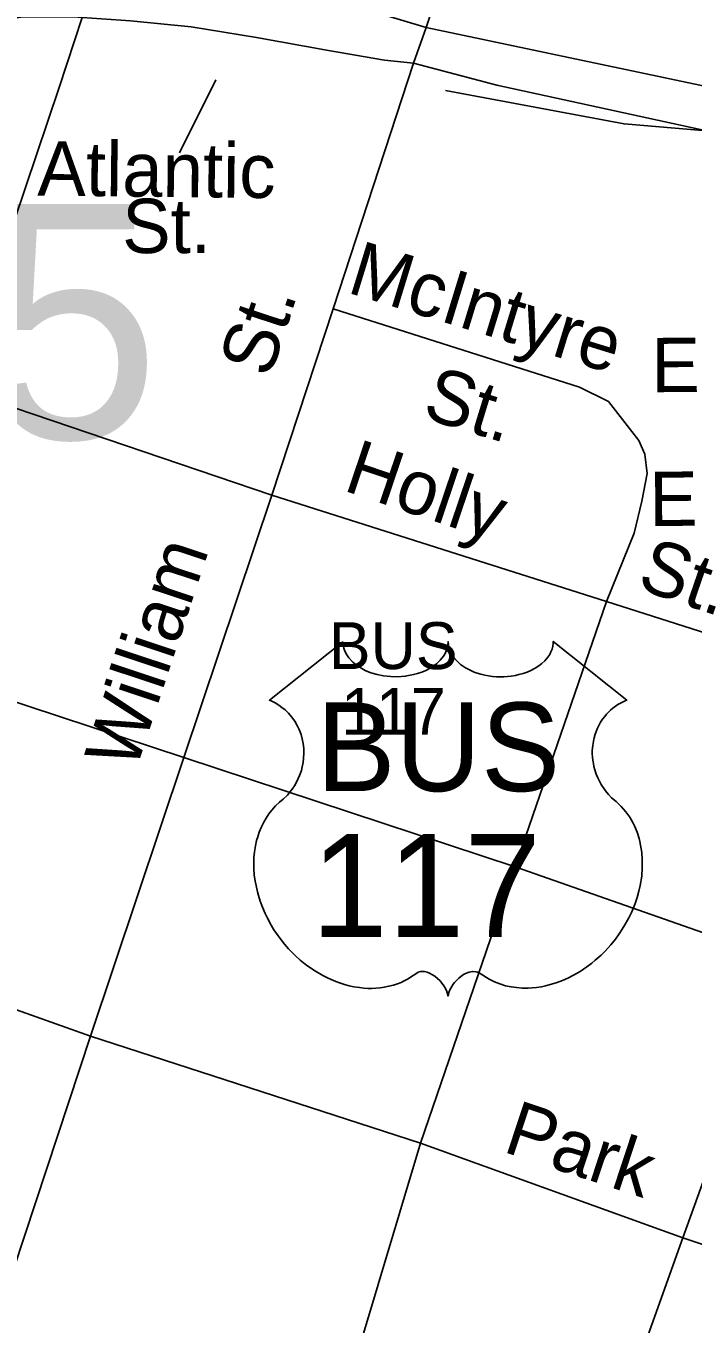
# Model space of a CAD drawing. Extents: x 2206922 to 2357709, y 510027 to 673830.
# Drawn here: x 2300476 to 2301643, y 596917 to 599186 of the extents above; entities that cross this region are included whole.
import ezdxf

# ---------------------------------------------------------------- set-up
doc = ezdxf.new("R2010")
doc.units = 0
for name, color, linetype in [('Exist Railroad Mainline', 7, 'Continuous'), ('Exist Railroad Siding', 7, 'Continuous'), ('Exist Road Non-System Type 51', 7, 'Continuous'), ('Exist Road Non-System Type 51 Label', 7, 'Continuous'), ('Exist Road Primary US Attributed', 7, 'Continuous'), ('Exist Road Primary US Label', 7, 'Continuous'), ('Exist Road Primary US Shield CELL', 7, 'Continuous'), ('Exist Road Primary US Shield Number Label', 7, 'Continuous'), ('Exist Road Primary US UnDivided 4 Lane Attributed', 7, 'Continuous'), ('Exist Road Secondary Structure Standard Bridge Number Label', 7, 'Continuous'), ('Exist Road Secondary Type 51 Attributed', 7, 'Continuous')]:
    doc.layers.add(name, color=color, linetype=linetype)

msp = doc.modelspace()

# ---------------------------------------------------------------- linework, layer by layer
at = {"layer": 'Exist Railroad Mainline'}
for points in [[(2300273.9, 599141.4), (2300333.5, 599166.1), (2300401.4, 599190.8), (2300467.1, 599201.5), (2300559.1, 599202.4), (2300574.4, 599201.3), (2300659, 599195.4), (2300765.1, 599184.7), (2300879.3, 599165.9), (2301005.4, 599143.2), (2301103.5, 599126.4), (2301154.3, 599121.4)], [(2301666.7, 599002.6), (2301300, 599082.6), (2301154.3, 599121.4)]]:
    msp.add_lwpolyline(points, dxfattribs=at)
at = {"layer": 'Exist Railroad Siding'}
msp.add_lwpolyline([(2301666.7, 599002.6), (2301522.5, 599014.9), (2301210.1, 599073.5)], dxfattribs=at)
at = {"layer": 'Exist Road Non-System Type 51'}
for p, q in [((2300356.3, 598552.4), (2300906.4, 598365.8)), ((2301491.9, 598180), (2300906.4, 598365.8)), ((2301491.9, 598180), (2301332.1, 597716.1)), ((2301975.4, 598025.6), (2301491.9, 598180)), ((2300752.1, 597907.5), (2300203.6, 598087.8)), ((2301332.1, 597716.1), (2300752.1, 597907.5)), ((2301166.4, 597233.2), (2301332.1, 597716.1)), ((2301332.1, 597716.1), (2301799.6, 597552.4)), ((2300048, 597611.5), (2300588.8, 597420.3)), ((2301799.6, 597552.4), (2301625.3, 597067.2)), ((2301166.4, 597233.2), (2300588.8, 597420.3)), ((2301166.4, 597233.2), (2300974.9, 596596.2)), ((2301166.4, 597233.2), (2301625.3, 597067.2)), ((2301625.3, 597067.2), (2301406.1, 596455)), ((2301625.3, 597067.2), (2302511.7, 596768.7))]:
    msp.add_line(p, q, dxfattribs=at)
for points in [[(2300574.4, 599201.3), (2300534.2, 599078.4), (2300356.3, 598552.4)], [(2301491.9, 598180), (2301540.3, 598299.5), (2301553.6, 598355.6), (2301563.1, 598403.6), (2301558.7, 598437.7), (2301548.5, 598461.5), (2301495, 598529.6), (2301444.7, 598554.8), (2301013.4, 598691.8)]]:
    msp.add_lwpolyline(points, dxfattribs=at)
at = {"layer": 'Exist Road Non-System Type 51 Label'}
msp.add_lwpolyline([(2300744.7, 598964.4), (2300808.4, 599091.8)], dxfattribs=at)
at = {"layer": 'Exist Road Primary US Attributed'}
msp.add_line((2301154.3, 599121.4), (2301176, 599183.7), dxfattribs=at)
msp.add_lwpolyline([(2300273.8, 596473.9), (2300435.5, 596955.8), (2300588.8, 597420.3), (2300752.1, 597907.5), (2300906.4, 598365.8), (2301013.4, 598691.8), (2301154.3, 599121.4)], dxfattribs=at)
at = {"layer": 'Exist Road Primary US Shield CELL'}
msp.add_lwpolyline([(2301030.5, 598109.7), (2301030.9, 598104.4), (2301032.1, 598098.1), (2301033.1, 598094.8), (2301036.1, 598088.6), (2301041, 598081.2), (2301047.8, 598074), (2301055.4, 598067.7), (2301060.6, 598064.4), (2301069.4, 598059.6), (2301079.3, 598055.5), (2301090.4, 598052.3), (2301101.7, 598050), (2301114.1, 598048.6), (2301126.3, 598048.4), (2301139.5, 598049.4), (2301154.1, 598052.2), (2301160.9, 598053.9), (2301168.4, 598056.5), (2301175.4, 598059.4), (2301183.1, 598063.5), (2301189.2, 598067.5), (2301194, 598071), (2301200.9, 598077.5), (2301206.3, 598084.3), (2301208.6, 598088.1), (2301210.5, 598091.7), (2301213.2, 598099.5), (2301214, 598102.9), (2301214.5, 598110), (2301215, 598104), (2301215.6, 598100.3), (2301216.6, 598096.7), (2301218.1, 598092.8), (2301220.8, 598087.3), (2301223.9, 598082.7), (2301229.6, 598076), (2301233.2, 598072.6), (2301236.4, 598070), (2301245.2, 598064), (2301255.4, 598058.8), (2301260.4, 598056.6), (2301265.6, 598054.8), (2301272.1, 598052.8), (2301278.9, 598051.2), (2301285.5, 598050.1), (2301292.4, 598049.1), (2301299.4, 598048.5), (2301305.1, 598048.4), (2301312.1, 598048.5), (2301318.5, 598048.9), (2301325.1, 598049.6), (2301332.4, 598050.8), (2301338.3, 598052.1), (2301346, 598054.2), (2301353, 598056.7), (2301359.1, 598059.3), (2301367.1, 598063.5), (2301373.6, 598067.5), (2301378.3, 598071.3), (2301383.9, 598076.5), (2301389.2, 598082.7), (2301392.3, 598087.2), (2301394.5, 598091.8), (2301396.6, 598096.7), (2301397.8, 598101.8), (2301398.4, 598106.3), (2301398.6, 598110.1), (2301527.2, 598007.7), (2301524.1, 598006.5), (2301517.1, 598003.1), (2301511.6, 597999.8), (2301502.8, 597993.6), (2301499, 597990.2), (2301495.2, 597986.6), (2301491.7, 597982.8), (2301488.6, 597979.2), (2301484.9, 597974.1), (2301481.5, 597968.9), (2301478.3, 597963.2), (2301475.9, 597958.3), (2301471.9, 597947.9), (2301470, 597941.4), (2301468.8, 597935.9), (2301467.3, 597924.4), (2301466.9, 597918.9), (2301466.9, 597913.5), (2301467.2, 597907.8), (2301467.7, 597902.3), (2301468.7, 597896.7), (2301469.6, 597891.6), (2301471.2, 597885.5), (2301473.5, 597878.3), (2301476.3, 597871.4), (2301482.2, 597860.3), (2301489.8, 597848.9), (2301495.2, 597842.5), (2301500.5, 597837), (2301508.4, 597830.3), (2301512.7, 597826.5), (2301517.6, 597821.6), (2301525.7, 597812.2), (2301529, 597807.8), (2301532.3, 597802.9), (2301535.3, 597797.8), (2301538.3, 597792.3), (2301540.8, 597787.5), (2301545.3, 597776.5), (2301548.6, 597765.8), (2301550.1, 597760.2), (2301552.5, 597747.6), (2301553.4, 597741.3), (2301554.4, 597729), (2301554.4, 597714.1), (2301553.3, 597700), (2301550.6, 597683.5), (2301548.4, 597673.6), (2301545.1, 597662.2), (2301541.8, 597652.2), (2301535.9, 597637.5), (2301530.7, 597626.9), (2301523.9, 597614.4), (2301519.3, 597606.9), (2301513.9, 597598.9), (2301507.2, 597589.6), (2301499.3, 597579.7), (2301489.8, 597569.3), (2301482.1, 597561.6), (2301472.1, 597552.7), (2301466, 597547.6), (2301457.3, 597541.1), (2301445.5, 597533.2), (2301433.8, 597526.4), (2301423.8, 597521.4), (2301415, 597517.6), (2301403.6, 597513.2), (2301384.7, 597508), (2301377.7, 597506.5), (2301369.5, 597505.3), (2301361.9, 597504.6), (2301354.4, 597504.1), (2301344.4, 597504.1), (2301334.5, 597504.9), (2301325, 597506.2), (2301315.2, 597508.3), (2301305, 597511.3), (2301295.7, 597515), (2301286.3, 597519.6), (2301270.4, 597529.6), (2301265.8, 597532.1), (2301263.2, 597532.7), (2301257, 597533.1), (2301251.3, 597531.8), (2301245.3, 597529.5), (2301241.8, 597527.6), (2301237, 597524.5), (2301233.4, 597521.6), (2301229, 597517.4), (2301225.9, 597513.9), (2301223.6, 597511.2), (2301219.1, 597504.1), (2301217.5, 597500.8), (2301215.9, 597496.4), (2301214.4, 597490.1), (2301212.4, 597498.1), (2301210, 597503.4), (2301207.3, 597508), (2301204.4, 597512), (2301200, 597517.2), (2301195.9, 597521), (2301191.1, 597525), (2301185.9, 597528.1), (2301181.8, 597530.2), (2301178, 597531.7), (2301173.3, 597532.8), (2301169.5, 597533.1), (2301166.4, 597533.1), (2301162.1, 597532.1), (2301156.3, 597527.9), (2301150.8, 597524.1), (2301144.8, 597520.4), (2301137.7, 597516.6), (2301132.4, 597514.1), (2301126.2, 597511.7), (2301118.9, 597509.3), (2301111, 597507.2), (2301102.9, 597505.6), (2301095.8, 597504.5), (2301088.1, 597503.8), (2301081.2, 597503.6), (2301074, 597503.6), (2301067.2, 597504.2), (2301059.4, 597504.9), (2301049.7, 597506.3), (2301041.6, 597508.1), (2301033.1, 597510.4), (2301024.4, 597513.1), (2301015, 597516.7), (2301003.3, 597521.8), (2300995.2, 597526), (2300982.4, 597533.4), (2300967.3, 597543.8), (2300956, 597553), (2300947.7, 597560.5), (2300935.4, 597572.9), (2300928.3, 597581.1), (2300917, 597595.7), (2300909.8, 597606.2), (2300905.1, 597614), (2300898.3, 597626.4), (2300894.5, 597634.3), (2300889.6, 597645.7), (2300885.8, 597656.1), (2300882.6, 597666), (2300880.9, 597672.3), (2300878.5, 597683.3), (2300877, 597691.1), (2300875.5, 597701.8), (2300874.7, 597713.1), (2300874.6, 597723.5), (2300874.9, 597732.2), (2300875.9, 597742.3), (2300877.6, 597753), (2300879.6, 597762.2), (2300881.5, 597768.8), (2300884.2, 597776.9), (2300887.8, 597785.8), (2300892.1, 597794.3), (2300896.1, 597801.4), (2300901.2, 597809), (2300906.2, 597815.4), (2300912.8, 597822.6), (2300919.6, 597829.1), (2300925.9, 597834.2), (2300933.3, 597841.5), (2300937.2, 597845.9), (2300941.9, 597852), (2300945.6, 597857.7), (2300948.6, 597862.8), (2300952.5, 597870.4), (2300954.8, 597876), (2300957.8, 597884.6), (2300959.3, 597890.7), (2300960.8, 597898.5), (2300961.8, 597905.9), (2300962.2, 597915.1), (2300961.9, 597922.7), (2300961, 597931.6), (2300959.3, 597940.1), (2300957.3, 597947.6), (2300954.1, 597956.1), (2300951.2, 597962.3), (2300946.2, 597970.7), (2300940.8, 597978.6), (2300935.1, 597984.9), (2300929.4, 597990.6), (2300923.9, 597994.9), (2300918.7, 597998.6), (2300912.2, 598002.6), (2300905.9, 598005.7), (2300901.9, 598007.3)], close=True, dxfattribs=at)
at = {"layer": 'Exist Road Primary US UnDivided 4 Lane Attributed'}
msp.add_lwpolyline([(2301176, 599183.7), (2301348.9, 599697.6), (2301474.6, 600047.9), (2301592.3, 600404.5), (2301694.9, 600752.1), (2301824.6, 601116.9), (2301939.5, 601466.2), (2302012.9, 601683.1), (2302022.4, 601711.8), (2302103, 601952.7), (2302152.4, 602118.3), (2302179.9, 602208.4)], dxfattribs=at)
at = {"layer": 'Exist Road Secondary Type 51 Attributed'}
for points in [[(2299100.3, 599483.4), (2300076.9, 599162.7), (2300113.1, 599167.4), (2300144.6, 599183.2), (2300217, 599232), (2300294.1, 599271.3), (2300384.7, 599292.7), (2300439, 599298.3), (2300476.1, 599297.5), (2300594.3, 599296.4), (2300764.6, 599282), (2300969, 599245.9), (2301176, 599183.7)], [(2304346.9, 598464.1), (2304151.8, 598509.1), (2304039.3, 598533), (2303660, 598625.1), (2303191.8, 598726.9), (2302889.2, 598795.5), (2302719.8, 598839.3), (2302587.3, 598872.9), (2302225.3, 598962.7), (2301176, 599183.7)]]:
    msp.add_lwpolyline(points, dxfattribs=at)

# ---------------------------------------------------------------- texts
at = {"layer": 'Exist Road Non-System Type 51 Label'}
for s, rotation, p in [('Atlantic', 359.3785, (2300495.7, 598889.8)), ('St.', 359.9424, (2300644.3, 598789.2)), ('McIntyre', 342.9351, (2301035.4, 598720.9)), ('Edwards', 0.1946, (2301570.5, 598545.9)), ('St.', 342.9351, (2301166.7, 598502.1)), ('Holly', 341.3168, (2301028.8, 598374.9)), ('Eunice', 0.4687, (2301567, 598311.8)), ('St.', 341.0234, (2301542.2, 598203.9)), ('Park', 341.7174, (2301308.1, 597218.7))]:
    msp.add_text(s, height=95, rotation=rotation, dxfattribs=at).set_placement(p)
at = {"layer": 'Exist Road Primary US Label'}
for s, rotation, p in [('St.', 71.84, (2300902.6, 598568.5)), ('William', 71.6417, (2300667.5, 597881.5))]:
    msp.add_text(s, height=95, rotation=rotation, dxfattribs=at).set_placement(p)
for s, p in [('BUS', (2301005.8, 598061.8)), ('117', (2301027.4, 597946.9))]:
    msp.add_text(s, height=82.02, dxfattribs=at).set_placement(p)
at = {"layer": 'Exist Road Primary US Shield Number Label'}
for s, height, p in [('BUS', 155, (2300984.2, 597848.4)), ('117', 180, (2300975.3, 597593.5))]:
    msp.add_text(s, height=height, dxfattribs=at).set_placement(p)
at = {"layer": 'Exist Road Secondary Structure Standard Bridge Number Label'}
msp.add_text('75', height=410.1, dxfattribs=at).set_placement((2300100.6, 598464.9))

doc.saveas('drawing.dxf')
